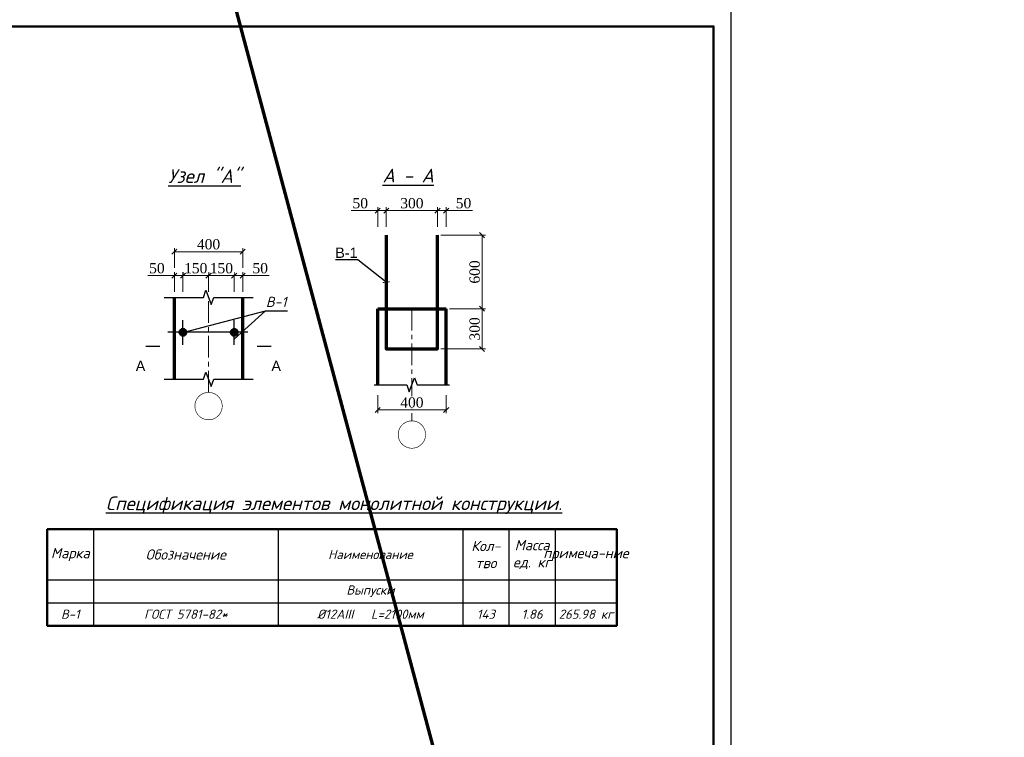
# Model space of a CAD drawing. Header units: millimetres. Extents: x 2063114 to 14983986, y -126020516 to 213791.
# Tile 604 of 656: x 2355712 to 2384499, y -131186 to -110214. Entities that reach past the tile are written whole.
import ezdxf
from ezdxf import colors
from ezdxf.entities.mleader import LeaderData, LeaderLine
from ezdxf.enums import TextEntityAlignment as Align
from ezdxf.math import Vec2, Vec3

# ---------------------------------------------------------------- set-up
doc = ezdxf.new("R2010")
doc.units = ezdxf.units.MM
doc.linetypes.add('ACAD_ISO04W100', pattern=[30, 24, -3, 0, -3])
doc.linetypes.add('осевая', pattern=[50.8, 31.75, -6.35, 6.35, -6.35])
doc.layers.get('Defpoints').update_dxf_attribs({"color": 6, "lineweight": 35})
for name, color, linetype, lineweight in [('_0', 7, 'Continuous', 20), ('armatura', 210, 'Continuous', 60), ('fundament', 250, 'Continuous', 70), ('oc stal', 140, 'Continuous', 40), ('план', 7, 'Continuous', 20)]:
    doc.layers.add(name, color=color, linetype=linetype, lineweight=lineweight)
doc.layers.add('liniya', color=7, linetype='Continuous')
doc.layers.add('osi', color=7, linetype='ACAD_ISO04W100', lineweight=13, true_color=0x575757)
doc.styles.add('300', font='isocpeur.ttf', dxfattribs={"height": 300})
doc.styles.add('GENERATED_STYLE_1', font='arial.ttf')
doc.styles.get("Standard").update_dxf_attribs({"font": 'arial.ttf'})
doc.styles.add('Times New Roman', font='times.ttf')
doc.styles.add('V@ler@Live', font='isocpeui.ttf')
doc.dimstyles.new('Миржалол100', dxfattribs={"dimtxt": 300, "dimasz": 150, "dimexe": 100, "dimexo": 100, "dimgap": 63, "dimtad": 1, "dimdec": 0, "dimtxsty": 'Times New Roman', "dimblk": 'OBLIQUE', "dimcen": 100, "dimclrd": 256, "dimclre": 256, "dimclrt": 256, "dimadec": 0, "dimazin": 0, "dimtfac": 1, "dimtdec": 0, "dimtmove": 1, "dimatfit": 3, "dimfxl": 800, "dimlwd": 13, "dimlwe": 13, "dimarcsym": 0})

# ---------------------------------------------------------------- blocks, each defined once
blk = doc.blocks.new('Structural Grid Object_37')
at = {"layer": 'oc stal', "color": 7, "linetype": 'Continuous', "const_width": 18}
blk.add_lwpolyline([(-400, 0, 1), (400, 0, 1)], format="xyb", close=True, dxfattribs=at)
at = {"layer": 'oc stal', "color": 7, "style": 'GENERATED_STYLE_1'}
blk.add_attdef('mark', text='', height=3, dxfattribs=at).set_placement((0, 0), align=Align.TOP_LEFT)
blk = doc.blocks.new('_Oblique')
at = {"color": 0, "linetype": 'ByBlock', "lineweight": -2}
blk.add_line((-0.5, -0.5), (0.5, 0.5), dxfattribs=at)
blk = doc.blocks.new('*D3913')
at = {"color": 5, "linetype": 'Continuous', "lineweight": 13, "transparency": 16777216}
for p, q in [((2366179, -121187), (2366179, -121718)), ((2368179, -121187), (2368179, -121718)), ((2368179, -121618), (2366179, -121618))]:
    blk.add_line(p, q, dxfattribs=at)
at = {"layer": 'Defpoints', "color": 0, "transparency": 16777216}
for p in [(2366179, -121087), (2368179, -121087), (2366179, -121618)]:
    blk.add_point(p, dxfattribs=at)
at = {"color": 5, "lineweight": 13, "transparency": 16777216, "xscale": 150, "yscale": 150, "zscale": 150, "rotation": 180}
blk.add_blockref('_Oblique', (2366179, -121618), dxfattribs=at)
at = {"color": 5, "lineweight": 13, "transparency": 16777216, "xscale": 150, "yscale": 150, "zscale": 150}
blk.add_blockref('_Oblique', (2368179, -121618), dxfattribs=at)
at = {"color": 5, "transparency": 16777216, "insert": (2367179, -121402), "char_height": 300, "attachment_point": 5, "style": 'Times New Roman', "bg_fill": 3, "box_fill_scale": 1.1, "bg_fill_color": 256, "bg_fill_true_color": 13158600, "bg_fill_transparency": 0}
blk.add_mtext('400', dxfattribs=at)
blk = doc.blocks.new('*D3914')
at = {"color": 5, "linetype": 'Continuous', "lineweight": 13, "transparency": 16777216}
for p, q in [((2368279, -118662), (2369330, -118662)), ((2369230, -119837), (2369230, -118662)), ((2368029, -119837), (2369330, -119837))]:
    blk.add_line(p, q, dxfattribs=at)
at = {"layer": 'Defpoints', "color": 0, "transparency": 16777216}
for p in [(2368179, -118662), (2369230, -118662), (2367929, -119837)]:
    blk.add_point(p, dxfattribs=at)
at = {"color": 5, "lineweight": 13, "transparency": 16777216, "xscale": 150, "yscale": 150, "zscale": 150}
for p, rotation in [((2369230, -118662), 90), ((2369230, -119837), 270)]:
    blk.add_blockref('_Oblique', p, dxfattribs=dict(at, rotation=rotation))
at = {"color": 5, "transparency": 16777216, "insert": (2369015, -119250), "char_height": 300, "attachment_point": 5, "rotation": 90, "style": 'Times New Roman', "bg_fill": 3, "box_fill_scale": 1.1, "bg_fill_color": 256, "bg_fill_true_color": 13158600, "bg_fill_transparency": 0}
blk.add_mtext('300', dxfattribs=at)
blk = doc.blocks.new('*D3915')
at = {"color": 5, "linetype": 'Continuous', "lineweight": 13, "transparency": 16777216}
for p, q in [((2368029, -116512), (2369330, -116512)), ((2369230, -118662), (2369230, -116512)), ((2368279, -118662), (2369330, -118662))]:
    blk.add_line(p, q, dxfattribs=at)
at = {"layer": 'Defpoints', "color": 0, "transparency": 16777216}
for p in [(2367929, -116512), (2369230, -116512), (2368179, -118662)]:
    blk.add_point(p, dxfattribs=at)
at = {"color": 5, "lineweight": 13, "transparency": 16777216, "xscale": 150, "yscale": 150, "zscale": 150}
for p, rotation in [((2369230, -116512), 90), ((2369230, -118662), 270)]:
    blk.add_blockref('_Oblique', p, dxfattribs=dict(at, rotation=rotation))
at = {"color": 5, "transparency": 16777216, "insert": (2369015, -117587), "char_height": 300, "attachment_point": 5, "rotation": 90, "style": 'Times New Roman', "bg_fill": 3, "box_fill_scale": 1.1, "bg_fill_color": 256, "bg_fill_true_color": 13158600, "bg_fill_transparency": 0}
blk.add_mtext('600', dxfattribs=at)
blk = doc.blocks.new('*D3916')
at = {"color": 5, "linetype": 'Continuous', "lineweight": 13, "transparency": 16777216}
for p, q in [((2367929, -116270), (2367929, -115695)), ((2368179, -116270), (2368179, -115695)), ((2368179, -115795), (2367929, -115795)), ((2368954, -115795), (2368179, -115795))]:
    blk.add_line(p, q, dxfattribs=at)
at = {"layer": 'Defpoints', "color": 0, "transparency": 16777216}
for p in [(2367929, -115795), (2367929, -116370), (2368179, -116370)]:
    blk.add_point(p, dxfattribs=at)
at = {"color": 5, "lineweight": 13, "transparency": 16777216, "xscale": 150, "yscale": 150, "zscale": 150, "rotation": 180}
blk.add_blockref('_Oblique', (2367929, -115795), dxfattribs=at)
at = {"color": 5, "lineweight": 13, "transparency": 16777216, "xscale": 150, "yscale": 150, "zscale": 150}
blk.add_blockref('_Oblique', (2368179, -115795), dxfattribs=at)
at = {"color": 5, "transparency": 16777216, "insert": (2368688, -115579), "char_height": 300, "attachment_point": 5, "style": 'Times New Roman', "bg_fill": 3, "box_fill_scale": 1.1, "bg_fill_color": 256, "bg_fill_true_color": 13158600, "bg_fill_transparency": 0}
blk.add_mtext('50', dxfattribs=at)
blk = doc.blocks.new('*D3917')
at = {"color": 5, "linetype": 'Continuous', "lineweight": 13, "transparency": 16777216}
for p, q in [((2366429, -116270), (2366429, -115695)), ((2367929, -116270), (2367929, -115695)), ((2367929, -115795), (2366429, -115795))]:
    blk.add_line(p, q, dxfattribs=at)
at = {"layer": 'Defpoints', "color": 0, "transparency": 16777216}
for p in [(2366429, -115795), (2366429, -116370), (2367929, -116370)]:
    blk.add_point(p, dxfattribs=at)
at = {"color": 5, "lineweight": 13, "transparency": 16777216, "xscale": 150, "yscale": 150, "zscale": 150, "rotation": 180}
blk.add_blockref('_Oblique', (2366429, -115795), dxfattribs=at)
at = {"color": 5, "lineweight": 13, "transparency": 16777216, "xscale": 150, "yscale": 150, "zscale": 150}
blk.add_blockref('_Oblique', (2367929, -115795), dxfattribs=at)
at = {"color": 5, "transparency": 16777216, "insert": (2367179, -115579), "char_height": 300, "attachment_point": 5, "style": 'Times New Roman', "bg_fill": 3, "box_fill_scale": 1.1, "bg_fill_color": 256, "bg_fill_true_color": 13158600, "bg_fill_transparency": 0}
blk.add_mtext('300', dxfattribs=at)
blk = doc.blocks.new('*D3918')
at = {"color": 5, "linetype": 'Continuous', "lineweight": 13, "transparency": 16777216}
for p, q in [((2366179, -116270), (2366179, -115695)), ((2366429, -116270), (2366429, -115695)), ((2365403, -115795), (2366179, -115795)), ((2366429, -115795), (2366179, -115795))]:
    blk.add_line(p, q, dxfattribs=at)
at = {"layer": 'Defpoints', "color": 0, "transparency": 16777216}
for p in [(2366179, -115795), (2366179, -116370), (2366429, -116370)]:
    blk.add_point(p, dxfattribs=at)
at = {"color": 5, "lineweight": 13, "transparency": 16777216, "xscale": 150, "yscale": 150, "zscale": 150, "rotation": 180}
blk.add_blockref('_Oblique', (2366179, -115795), dxfattribs=at)
at = {"color": 5, "lineweight": 13, "transparency": 16777216, "xscale": 150, "yscale": 150, "zscale": 150}
blk.add_blockref('_Oblique', (2366429, -115795), dxfattribs=at)
at = {"color": 5, "transparency": 16777216, "insert": (2365669, -115579), "char_height": 300, "attachment_point": 5, "style": 'Times New Roman', "bg_fill": 3, "box_fill_scale": 1.1, "bg_fill_color": 256, "bg_fill_true_color": 13158600, "bg_fill_transparency": 0}
blk.add_mtext('50', dxfattribs=at)
blk = doc.blocks.new('A$C593E5FFA')
at = {"layer": 'armatura'}
blk.add_hatch(color=256, dxfattribs=at).paths.add_polyline_path([(-1.1, 0.56, 1), (-1.1, 2.35, 1)])
blk.add_circle((-1.1, 1.46), 0.892, dxfattribs=at)
blk = doc.blocks.new('*D3919')
at = {"color": 5, "linetype": 'Continuous', "lineweight": 13, "transparency": 16777216}
for p, q in [((2361984, -118168), (2361984, -117594)), ((2362234, -117694), (2361984, -117694)), ((2362234, -118168), (2362234, -117594)), ((2363010, -117694), (2362234, -117694))]:
    blk.add_line(p, q, dxfattribs=at)
at = {"layer": 'Defpoints', "color": 0, "transparency": 16777216}
for p in [(2361984, -117694), (2361984, -118268), (2362234, -118268)]:
    blk.add_point(p, dxfattribs=at)
at = {"color": 5, "lineweight": 13, "transparency": 16777216, "xscale": 150, "yscale": 150, "zscale": 150, "rotation": 180}
blk.add_blockref('_Oblique', (2361984, -117694), dxfattribs=at)
at = {"color": 5, "lineweight": 13, "transparency": 16777216, "xscale": 150, "yscale": 150, "zscale": 150}
blk.add_blockref('_Oblique', (2362234, -117694), dxfattribs=at)
at = {"color": 5, "transparency": 16777216, "insert": (2362744, -117478), "char_height": 300, "attachment_point": 5, "style": 'Times New Roman', "bg_fill": 3, "box_fill_scale": 1.1, "bg_fill_color": 256, "bg_fill_true_color": 13158600, "bg_fill_transparency": 0}
blk.add_mtext('50', dxfattribs=at)
blk = doc.blocks.new('*D3920')
at = {"color": 5, "linetype": 'Continuous', "lineweight": 13, "transparency": 16777216}
for p, q in [((2361234, -118168), (2361234, -117594)), ((2361984, -117694), (2361234, -117694)), ((2361984, -118168), (2361984, -117594))]:
    blk.add_line(p, q, dxfattribs=at)
at = {"layer": 'Defpoints', "color": 0, "transparency": 16777216}
for p in [(2361234, -118268), (2361984, -118268)]:
    blk.add_point(p, dxfattribs=at)
at = {"color": 5, "lineweight": 13, "transparency": 16777216, "xscale": 150, "yscale": 150, "zscale": 150, "rotation": 180}
blk.add_blockref('_Oblique', (2361234, -117694), dxfattribs=at)
at = {"color": 5, "lineweight": 13, "transparency": 16777216, "xscale": 150, "yscale": 150, "zscale": 150}
blk.add_blockref('_Oblique', (2361984, -117694), dxfattribs=at)
at = {"color": 5, "transparency": 16777216, "insert": (2361609, -117478), "char_height": 300, "attachment_point": 5, "style": 'Times New Roman', "bg_fill": 3, "box_fill_scale": 1.1, "bg_fill_color": 256, "bg_fill_true_color": 13158600, "bg_fill_transparency": 0}
blk.add_mtext('150', dxfattribs=at)
at = {"layer": 'Defpoints', "color": 0, "transparency": 16777216}
blk.add_point((2361234, -117694), dxfattribs=at)
blk = doc.blocks.new('*D3921')
at = {"color": 5, "linetype": 'Continuous', "lineweight": 13, "transparency": 16777216}
for p, q in [((2360484, -118168), (2360484, -117594)), ((2361234, -117694), (2360484, -117694)), ((2361234, -118168), (2361234, -117594))]:
    blk.add_line(p, q, dxfattribs=at)
at = {"layer": 'Defpoints', "color": 0, "transparency": 16777216}
for p in [(2360484, -118268), (2361234, -118268)]:
    blk.add_point(p, dxfattribs=at)
at = {"color": 5, "lineweight": 13, "transparency": 16777216, "xscale": 150, "yscale": 150, "zscale": 150, "rotation": 180}
blk.add_blockref('_Oblique', (2360484, -117694), dxfattribs=at)
at = {"color": 5, "lineweight": 13, "transparency": 16777216, "xscale": 150, "yscale": 150, "zscale": 150}
blk.add_blockref('_Oblique', (2361234, -117694), dxfattribs=at)
at = {"color": 5, "transparency": 16777216, "insert": (2360859, -117478), "char_height": 300, "attachment_point": 5, "style": 'Times New Roman', "bg_fill": 3, "box_fill_scale": 1.1, "bg_fill_color": 256, "bg_fill_true_color": 13158600, "bg_fill_transparency": 0}
blk.add_mtext('150', dxfattribs=at)
at = {"layer": 'Defpoints', "color": 0, "transparency": 16777216}
blk.add_point((2360484, -117694), dxfattribs=at)
blk = doc.blocks.new('*D3922')
at = {"color": 5, "linetype": 'Continuous', "lineweight": 13, "transparency": 16777216}
for p, q in [((2359458, -117694), (2360234, -117694)), ((2360234, -118168), (2360234, -117594)), ((2360484, -117694), (2360234, -117694)), ((2360484, -118168), (2360484, -117594))]:
    blk.add_line(p, q, dxfattribs=at)
at = {"layer": 'Defpoints', "color": 0, "transparency": 16777216}
for p in [(2360234, -117694), (2360234, -118268), (2360484, -118268)]:
    blk.add_point(p, dxfattribs=at)
at = {"color": 5, "lineweight": 13, "transparency": 16777216, "xscale": 150, "yscale": 150, "zscale": 150, "rotation": 180}
blk.add_blockref('_Oblique', (2360234, -117694), dxfattribs=at)
at = {"color": 5, "lineweight": 13, "transparency": 16777216, "xscale": 150, "yscale": 150, "zscale": 150}
blk.add_blockref('_Oblique', (2360484, -117694), dxfattribs=at)
at = {"color": 5, "transparency": 16777216, "insert": (2359724, -117478), "char_height": 300, "attachment_point": 5, "style": 'Times New Roman', "bg_fill": 3, "box_fill_scale": 1.1, "bg_fill_color": 256, "bg_fill_true_color": 13158600, "bg_fill_transparency": 0}
blk.add_mtext('50', dxfattribs=at)
blk = doc.blocks.new('*D3923')
at = {"color": 5, "linetype": 'Continuous', "lineweight": 13, "transparency": 16777216}
for p, q in [((2360234, -117469), (2360234, -116894)), ((2360234, -116994), (2362234, -116994)), ((2362234, -117469), (2362234, -116894))]:
    blk.add_line(p, q, dxfattribs=at)
at = {"layer": 'Defpoints', "color": 0, "transparency": 16777216}
for p in [(2362234, -116994), (2360234, -117569), (2362234, -117569)]:
    blk.add_point(p, dxfattribs=at)
at = {"color": 5, "lineweight": 13, "transparency": 16777216, "xscale": 150, "yscale": 150, "zscale": 150, "rotation": 180}
blk.add_blockref('_Oblique', (2360234, -116994), dxfattribs=at)
at = {"color": 5, "lineweight": 13, "transparency": 16777216, "xscale": 150, "yscale": 150, "zscale": 150}
blk.add_blockref('_Oblique', (2362234, -116994), dxfattribs=at)
at = {"color": 5, "transparency": 16777216, "insert": (2361234, -116779), "char_height": 300, "attachment_point": 5, "style": 'Times New Roman', "bg_fill": 3, "box_fill_scale": 1.1, "bg_fill_color": 256, "bg_fill_true_color": 13158600, "bg_fill_transparency": 0}
blk.add_mtext('400', dxfattribs=at)
blk = doc.blocks.new('_ArchTick')
at = {"color": 0, "linetype": 'ByBlock', "const_width": 0.15}
blk.add_lwpolyline([(-0.5, -0.5), (0.5, 0.5)], dxfattribs=at)
blk = doc.blocks.new('*T3924')
at = {"color": 0, "linetype": 'ByBlock', "lineweight": -2, "transparency": 16777216}
for p, q in [((0, 0), (6750, 0)), ((0, 0), (0, -1480)), ((1350, 0), (1350, -1480)), ((6750, 0), (6750, -1480)), ((12150, 0), (16650, 0)), ((12150, 0), (12150, -1480)), ((13499, 0), (13499, -1480)), ((14850, 0), (14850, -1480)), ((16650, 0), (16650, -1480)), ((0, -1480), (6750, -1480)), ((12150, -1480), (16650, -1480)), ((1350, -2150), (6750, -2150)), ((12150, -2150), (16650, -2150)), ((12150, -2150), (12150, -2820)), ((13499, -2150), (13499, -2820)), ((14850, -2150), (14850, -2820)), ((1350, -2820), (6750, -2820)), ((12150, -2820), (14850, -2820)), ((14850, -2820), (16650, -2820))]:
    blk.add_line(p, q, dxfattribs=at)
at = {"color": 0, "transparency": 16777216}
for p, q in [((6750, 0), (12150, 0)), ((0, -1480), (0, -2820)), ((1350, -1480), (1350, -2820)), ((6750, -1480), (6750, -2820)), ((12150, -1480), (12150, -2150)), ((13499, -1480), (13499, -2150)), ((14850, -1480), (14850, -2150)), ((16650, -1480), (16650, -2820)), ((0, -2150), (1350, -2150)), ((0, -2820), (1350, -2820))]:
    blk.add_line(p, q, dxfattribs=at)
at = {"color": 0, "lineweight": -2, "transparency": 16777216}
for p, q in [((6750, -1480), (12150, -1480)), ((6750, -2150), (12150, -2150)), ((6750, -2820), (12150, -2820))]:
    blk.add_line(p, q, dxfattribs=at)
at = {"color": 0, "linetype": 'Continuous', "transparency": 16777216, "attachment_point": 5, "style": 'V@ler@Live'}
for s, insert, char_height, width in [('Марка', (675, -740), 300, 1169.64), ('Обозначение', (4050, -740), 300, 5219.98), ('Наименование', (9450, -740), 270, 5400), ('Кол- тво', (12825, -740), 300, 1169.83), ('Масса ед. кг', (14175, -740), 300, 1170.35), ('примеча-ние', (15750, -740), 300, 1620.05), ('Выпуски', (9450, -1815), 270, 5400), ('%%C12АIII   L=2100мм', (9450, -2485), 270, 5400), ('В-1', (675, -2485), 270, 1349.64), ('{\\C256;ГОСТ 5781-82*}', (4050, -2485), 270, 5399.98), ('143', (12825, -2485), 270, 1169.83), ('1.86', (14175, -2485), 270, 1170.35), ('265.98 кг', (15750, -2485), 270, 1800.05)]:
    blk.add_mtext(s, dxfattribs=dict(at, insert=insert, char_height=char_height, width=width))

msp = doc.modelspace()

# ---------------------------------------------------------------- linework, layer by layer
at = {"color": 5, "ltscale": 0.01}
msp.add_line((2360483.95117, -119353.99801), (2362894.57284, -118722.22019), dxfattribs=at)
at = {"color": 0}
msp.add_lwpolyline([(2317098.69554, -109908.61999), (2376498.69554, -109908.61999), (2376498.69554, -151908.61999), (2317098.69554, -151908.61999)], close=True, dxfattribs=at)
at = {"ltscale": 100}
msp.add_lwpolyline([(2317098.69564, -109908.61999), (2376498.69564, -109908.61999), (2376498.69564, -151908.61999), (2317098.69564, -151908.61999)], close=True, dxfattribs=at)
at = {"color": 5, "linetype": 'Continuous'}
for points in [[(2359933.95117, -118329.31931), (2361083.95117, -118329.31931), (2361158.95117, -118123.2585), (2361308.95117, -118535.38012), (2361383.95117, -118329.31931), (2362533.95117, -118329.31931)], [(2359933.95117, -120723.52968), (2361083.95117, -120723.52968), (2361158.95117, -120517.46887), (2361308.95117, -120929.59048), (2361383.95117, -120723.52968), (2362533.95117, -120723.52968)], [(2366078.58312, -120887.44159), (2367028.58312, -120887.44159), (2367103.58312, -121093.50239), (2367253.58312, -120681.38078), (2367328.58312, -120887.44159), (2368278.58312, -120887.44159)]]:
    msp.add_lwpolyline(points, dxfattribs=at)
at = {"color": 5, "ltscale": 25}
msp.add_lwpolyline([(2361983.95117, -119550.85481), (2362894.57284, -118722.22019), (2363539.78409, -118722.22019)], dxfattribs=at)
for points in [[(2359816.74103, -119762.54654, 42, 42, 0), (2359396.74103, -119762.54654, 42, 42, 0), (2359536.74103, -119762.54654, 0, 56, 0), (2359536.74103, -120042.54654, 0, 0, 0), (2359536.74103, -120462.54654, 0, 0, 0)], [(2362651.16131, -119762.54654, 42, 42, 0), (2363071.16131, -119762.54654, 42, 42, 0), (2362931.16131, -119762.54654, 0, 56, 0), (2362931.16131, -120042.54654, 0, 0, 0), (2362931.16131, -120462.54654, 0, 0, 0)]]:
    msp.add_lwpolyline(points, format="xyseb")
at = {"lineweight": 50}
msp.add_lwpolyline([(2356517.30039, -125103.88905), (2373167.49574, -125103.88905), (2373167.49574, -127923.88905), (2356517.30039, -127923.88905)], close=True, dxfattribs=at)
at = {"layer": 'fundament'}
for p, q in [((2360233.95117, -120723.52968), (2360233.95117, -118329.31931)), ((2362233.95117, -120723.52968), (2362233.95117, -118329.31931)), ((2366178.58312, -120887.44159), (2366178.58312, -118662.45278)), ((2366178.58312, -118662.45278), (2368178.58312, -118662.45278)), ((2368178.58312, -120887.44159), (2368178.58312, -118662.45278))]:
    msp.add_line(p, q, dxfattribs=at)
at = {"layer": 'liniya', "color": 5}
for p, q in [((2360483.95117, -119711.64241), (2360483.95117, -118996.35362)), ((2361983.95117, -119711.64241), (2361983.95117, -118996.35362)), ((2362381.01785, -119350.53652), (2360043.74145, -119350.53652))]:
    msp.add_line(p, q, dxfattribs=at)
at = {"layer": 'osi', "linetype": 'осевая', "ltscale": 20}
for p, q in [((2361233.95117, -121106.80486), (2361233.95117, -118329.31931)), ((2367178.58312, -118662.45278), (2367178.58312, -121938.43375))]:
    msp.add_line(p, q, dxfattribs=at)
at = {"layer": 'план', "color": 0, "lineweight": 50}
msp.add_lwpolyline([(2319098.69554, -110408.61999), (2375998.69554, -110408.61999), (2375998.69554, -151408.61999), (2319098.69554, -151408.61999)], close=True, dxfattribs=at)

# ---------------------------------------------------------------- block references
at = {"ltscale": 0.01, "xscale": 99.9999999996, "yscale": 99.9999999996, "zscale": 99.9999999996}
for p in [(2360593.5678, -119496.03918), (2362093.5678, -119499.50067)]:
    msp.add_blockref('A$C593E5FFA', p, dxfattribs=at)
msp.add_blockref('*T3924', (2356517.64168, -125103.88905))
at = {"layer": 'osi', "ltscale": 0.01}
for p in [(2361233.95117, -121506.80486), (2367178.58312, -122338.43375)]:
    msp.add_blockref('Structural Grid Object_37', p, dxfattribs=at)

# ---------------------------------------------------------------- texts
for p in [(2359105.92284, -120182.54654), (2363071.16131, -120182.54654)]:
    msp.add_text('А', height=300).set_placement(p, align=Align.TOP_LEFT)
at = {"color": 7, "char_height": 400, "attachment_point": 5, "style": '300'}
for s, insert in [('{\\fISOCPEUR|b1|i1|c204|p34;\\LУзел \\fISOCPEUR|b1|i1|c238|p34;"\\fISOCPEUR|b1|i1|c204|p34;А\\fISOCPEUR|b1|i1|c238|p34;"}', (2361114.9235, -114785.37144)), ('{\\fISOCPEUR|b1|i1|c204|p34;\\LА - А}', (2367070.79111, -114770.8505))]:
    msp.add_mtext(s, dxfattribs=dict(at, insert=insert))
at = {"ltscale": 1.2, "insert": (2363211.9225, -118462.25842), "char_height": 300, "attachment_point": 5, "style": 'V@ler@Live'}
msp.add_mtext('В-1', dxfattribs=at)
at = {"insert": (2364900.77834, -124402.70057), "char_height": 400, "attachment_point": 5}
msp.add_mtext('\\pt75.556;{\\fISOCPEUR|b1|i1|c204|p34;\\LСпецификация элементов монолитной конструкции.\\fISOCPEUR|b1|i0|c204|p34; }', dxfattribs=at)

# ---------------------------------------------------------------- leaders
ml = msp.add_multileader_mtext('Standard')
ml.set_content('В-1', color=256)
ml.set_leader_properties(color=5)
ml.set_arrow_properties(name='ARCHTICK')
ml.build(insert=Vec2(0, 0))
ml.multileader.update_dxf_attribs({"text_left_attachment_type": 6, "text_right_attachment_type": 6, "arrow_head_size": 150})
ctx = ml.context
ctx.base_point, ctx.char_height, ctx.arrow_head_size, ctx.plane_origin = Vec3(2365042.14917, -117235.39527), 300, 150, Vec3(2358185.93632, -115595.92791)
ctx.left_attachment, ctx.right_attachment, ctx.text_align_type = 6, 6, 1
notes = []
notes.append((ctx, [(0, (1, 1, 0), (2365598.69215, -117235.39527), (-1, 0), 8, [(0, [(2366428.58357, -117885.04965)], 0, [])])]))
ctx.mtext.insert, ctx.mtext.alignment, ctx.mtext.flow_direction = Vec3(2365265.16942, -116875.39527), 2, 5
for ctx, leaders in notes:
    for number, flags, end, landing, length, lines in leaders:
        leader = LeaderData()
        leader.index, (leader.has_last_leader_line, leader.has_dogleg_vector, leader.attachment_direction) = number, flags
        leader.last_leader_point, leader.dogleg_vector, leader.dogleg_length = Vec3(end), Vec3(landing), length
        for number, points, colour, breaks in lines:
            line = LeaderLine()
            line.index, line.vertices, line.color, line.breaks = number, Vec3.list(points), colors.encode_raw_color(colour), breaks
            leader.lines.append(line)
        ctx.leaders.append(leader)

# ---------------------------------------------------------------- next in the draw order: dimensions: what is measured, and where the dimension line sits
dim = msp.add_linear_dim(base=(2361983.95105, -117693.95862), p1=(2362233.95117, -118268.45134), p2=(2361983.95105, -118268.45134), text='50', dimstyle='Миржалол100', override={"dimclrd": 5, "dimclre": 5, "dimclrt": 5, "dimtfill": 1, "dimtfillclr": 256})
dim.commit()
dim.dimension.update_dxf_attribs({"geometry": '*D3919', "text_midpoint": (2362743.83803, -117693.95862), "dimtype": 160})
dim = msp.add_linear_dim(base=(2369230.49556, -118662.45278), p1=(2367928.58336, -119837.38683), p2=(2368178.58312, -118662.45278), angle=90, text='300', dimstyle='Миржалол100', override={"dimclrd": 5, "dimclre": 5, "dimclrt": 5, "dimtfill": 1, "dimtfillclr": 256})
dim.commit()
dim.dimension.update_dxf_attribs({"geometry": '*D3914', "text_midpoint": (2369014.90003, -119249.91981)})
dim = msp.add_linear_dim(base=(2366178.58312, -121618.06808), p1=(2368178.58312, -121087.44159), p2=(2366178.58312, -121087.44159), text='400', dimstyle='Миржалол100', override={"dimclrd": 5, "dimclre": 5, "dimclrt": 5, "dimtfill": 1, "dimtfillclr": 256})
dim.commit()
dim.dimension.update_dxf_attribs({"geometry": '*D3913', "text_midpoint": (2367178.58312, -121402.47255)})

# ---------------------------------------------------------------- next in the draw order: dimensions: what is measured, and where the dimension line sits
dim = msp.add_linear_dim(base=(2369230.49556, -116512.28636), p1=(2368178.58312, -118662.45278), p2=(2367928.58232, -116512.28636), angle=90, text='600', dimstyle='Миржалол100', override={"dimclrd": 5, "dimclre": 5, "dimclrt": 5, "dimtfill": 1, "dimtfillclr": 256})
dim.commit()
dim.dimension.update_dxf_attribs({"geometry": '*D3915', "text_midpoint": (2369014.90003, -117587.36957)})
dim = msp.add_linear_dim(base=(2361233.95117, -117693.95862), p1=(2361983.95105, -118268.45134), p2=(2361233.95117, -118268.45134), text='150', dimstyle='Миржалол100', override={"dimclrd": 5, "dimclre": 5, "dimclrt": 5, "dimtfill": 1, "dimtfillclr": 256})
dim.commit()
dim.dimension.update_dxf_attribs({"geometry": '*D3920', "text_midpoint": (2361608.95111, -117478.36309)})

# ---------------------------------------------------------------- next in the draw order: dimensions: what is measured, and where the dimension line sits
dim = msp.add_linear_dim(base=(2367928.58288, -115795.08936), p1=(2368178.583, -116369.58209), p2=(2367928.58288, -116369.58209), text='50', dimstyle='Миржалол100', override={"dimclrd": 5, "dimclre": 5, "dimclrt": 5, "dimtfill": 1, "dimtfillclr": 256})
dim.commit()
dim.dimension.update_dxf_attribs({"geometry": '*D3916', "text_midpoint": (2368688.46986, -115795.08936), "dimtype": 160})
dim = msp.add_linear_dim(base=(2360483.95138, -117693.95862), p1=(2361233.95117, -118268.45134), p2=(2360483.95138, -118268.45134), text='150', dimstyle='Миржалол100', override={"dimclrd": 5, "dimclre": 5, "dimclrt": 5, "dimtfill": 1, "dimtfillclr": 256})
dim.commit()
dim.dimension.update_dxf_attribs({"geometry": '*D3921', "text_midpoint": (2360858.95128, -117478.36309)})

# ---------------------------------------------------------------- next in the draw order: dimensions: what is measured, and where the dimension line sits
dim = msp.add_linear_dim(base=(2366428.58346, -115795.08936), p1=(2367928.58288, -116369.58209), p2=(2366428.58346, -116369.58192), text='300', dimstyle='Миржалол100', override={"dimclrd": 5, "dimclre": 5, "dimclrt": 5, "dimtfill": 1, "dimtfillclr": 256})
dim.commit()
dim.dimension.update_dxf_attribs({"geometry": '*D3917', "text_midpoint": (2367178.58317, -115579.49383)})
dim = msp.add_linear_dim(base=(2360233.95117, -117693.95862), p1=(2360483.95138, -118268.45134), p2=(2360233.95117, -118268.45134), text='50', dimstyle='Миржалол100', override={"dimclrd": 5, "dimclre": 5, "dimclrt": 5, "dimtfill": 1, "dimtfillclr": 256})
dim.commit()
dim.dimension.update_dxf_attribs({"geometry": '*D3922', "text_midpoint": (2359724.06431, -117693.95862), "dimtype": 160})

# ---------------------------------------------------------------- next in the draw order: dimensions: what is measured, and where the dimension line sits
dim = msp.add_linear_dim(base=(2366178.583, -115795.08936), p1=(2366428.58321, -116369.58209), p2=(2366178.583, -116369.58209), text='50', dimstyle='Миржалол100', override={"dimclrd": 5, "dimclre": 5, "dimclrt": 5, "dimtfill": 1, "dimtfillclr": 256})
dim.commit()
dim.dimension.update_dxf_attribs({"geometry": '*D3918', "text_midpoint": (2365668.69613, -115795.08936), "dimtype": 160})
dim = msp.add_linear_dim(base=(2362233.95117, -116994.46589), p1=(2360233.95117, -117568.95862), p2=(2362233.95117, -117568.95862), text='400', dimstyle='Миржалол100', override={"dimclrd": 5, "dimclre": 5, "dimclrt": 5, "dimtfill": 1, "dimtfillclr": 256})
dim.commit()
dim.dimension.update_dxf_attribs({"geometry": '*D3923', "text_midpoint": (2361233.95117, -116778.87036)})

# ---------------------------------------------------------------- next in the draw order: linework, layer by layer
at = {"color": 5, "lineweight": 70}
msp.add_lwpolyline([(2366428.58401, -116512.28619), (2366428.58295, -119837.38714), (2367928.58329, -119837.38683), (2367928.58232, -116512.28619)], dxfattribs=at)
at = {"layer": '_0', "lineweight": 70}
msp.add_line((2317098.69585, 58091.38001), (2384498.69554, -193908.61999), dxfattribs=at)

doc.saveas('drawing.dxf')
